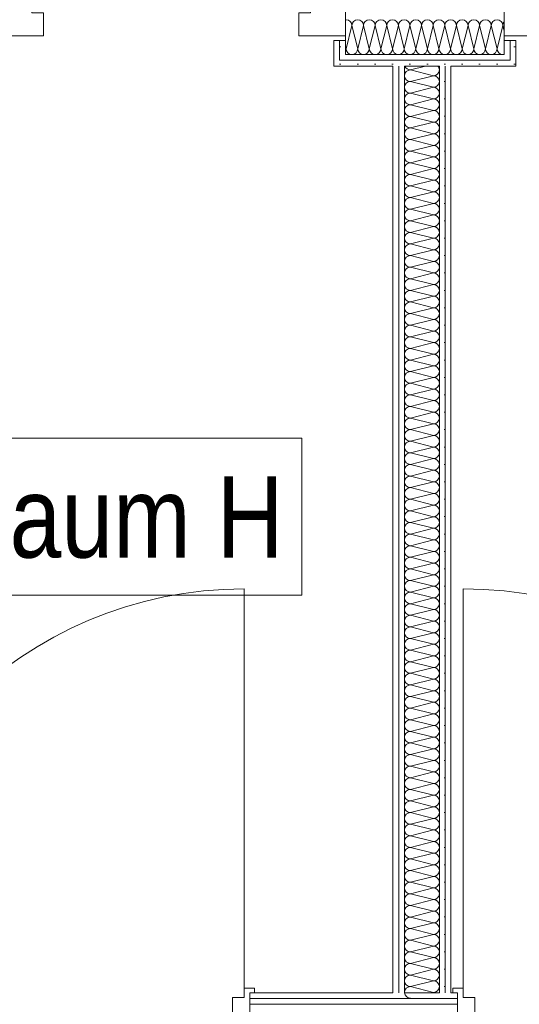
# Model space of a CAD drawing. Header units: metres. Extents: x -79 to 740, y -195 to 69.
# Tile 270 of 306: x 31.15 to 32.22, y 48.41 to 50.53. Entities that reach past the tile are written whole.
import ezdxf

# ---------------------------------------------------------------- set-up
doc = ezdxf.new("R2010")
doc.units = ezdxf.units.M
doc.header["$MEASUREMENT"] = 0
doc.layers.add('10 Wand innen', color=7, linetype='Continuous')
doc.layers.add('80 Raum 50stel', color=7, linetype='Continuous')
doc.styles.add('ERSTELLTER_STIL_2', font='ARIALN.TTF')
pattern_1 = [(0, (0, 0), (0, 0.0375), [0, -0.0375])]

# ---------------------------------------------------------------- blocks, each defined once
blk = doc.blocks.new('*X40')
at = {"layer": '10 Wand innen', "color": 250, "linetype": 'Continuous', "lineweight": 18, "true_color": 0x1f1f1f}
for p, q in [((31.9883, 50.425), (32.0212, 50.4332)), ((31.9883, 50.425), (32.0383, 50.4125)), ((31.9883, 50.4), (32.0383, 50.4125)), ((31.9883, 50.4), (32.0383, 50.3875)), ((31.9883, 50.375), (32.0383, 50.3875)), ((31.9883, 50.375), (32.0383, 50.3625)), ((31.9883, 50.35), (32.0383, 50.3625)), ((31.9883, 50.35), (32.0383, 50.3375)), ((31.9883, 50.325), (32.0383, 50.3375)), ((31.9883, 50.325), (32.0383, 50.3125)), ((31.9883, 50.3), (32.0383, 50.3125)), ((31.9883, 50.3), (32.0383, 50.2875)), ((31.9883, 50.275), (32.0383, 50.2875)), ((31.9883, 50.275), (32.0383, 50.2625)), ((31.9883, 50.25), (32.0383, 50.2625)), ((31.9883, 50.25), (32.0383, 50.2375)), ((31.9883, 50.225), (32.0383, 50.2375)), ((31.9883, 50.225), (32.0383, 50.2125)), ((31.9883, 50.2), (32.0383, 50.2125)), ((31.9883, 50.2), (32.0383, 50.1875)), ((31.9883, 50.175), (32.0383, 50.1875)), ((31.9883, 50.175), (32.0383, 50.1625)), ((31.9883, 50.15), (32.0383, 50.1625)), ((31.9883, 50.15), (32.0383, 50.1375)), ((31.9883, 50.125), (32.0383, 50.1375)), ((31.9883, 50.125), (32.0383, 50.1125)), ((31.9883, 50.1), (32.0383, 50.1125)), ((31.9883, 50.1), (32.0383, 50.0875)), ((31.9883, 50.075), (32.0383, 50.0875)), ((31.9883, 50.075), (32.0383, 50.0625)), ((31.9883, 50.05), (32.0383, 50.0625)), ((31.9883, 50.05), (32.0383, 50.0375)), ((31.9883, 50.025), (32.0383, 50.0375)), ((31.9883, 50.025), (32.0383, 50.0125)), ((31.9883, 50), (32.0383, 50.0125)), ((31.9883, 50), (32.0383, 49.9875)), ((31.9883, 49.975), (32.0383, 49.9875)), ((31.9883, 49.975), (32.0383, 49.9625)), ((31.9883, 49.95), (32.0383, 49.9625)), ((31.9883, 49.95), (32.0383, 49.9375)), ((31.9883, 49.925), (32.0383, 49.9375)), ((31.9883, 49.925), (32.0383, 49.9125)), ((31.9883, 49.9), (32.0383, 49.9125)), ((31.9883, 49.9), (32.0383, 49.8875)), ((31.9883, 49.875), (32.0383, 49.8875)), ((31.9883, 49.875), (32.0383, 49.8625)), ((31.9883, 49.85), (32.0383, 49.8625)), ((31.9883, 49.85), (32.0383, 49.8375)), ((31.9883, 49.825), (32.0383, 49.8375)), ((31.9883, 49.825), (32.0383, 49.8125)), ((31.9883, 49.8), (32.0383, 49.8125)), ((31.9883, 49.8), (32.0383, 49.7875)), ((31.9883, 49.775), (32.0383, 49.7875)), ((31.9883, 49.775), (32.0383, 49.7625)), ((31.9883, 49.75), (32.0383, 49.7625)), ((31.9883, 49.75), (32.0383, 49.7375)), ((31.9883, 49.725), (32.0383, 49.7375)), ((31.9883, 49.725), (32.0383, 49.7125)), ((31.9883, 49.7), (32.0383, 49.7125)), ((31.9883, 49.7), (32.0383, 49.6875)), ((31.9883, 49.675), (32.0383, 49.6875)), ((31.9883, 49.675), (32.0383, 49.6625)), ((31.9883, 49.65), (32.0383, 49.6625)), ((31.9883, 49.65), (32.0383, 49.6375)), ((31.9883, 49.625), (32.0383, 49.6375)), ((31.9883, 49.625), (32.0383, 49.6125)), ((31.9883, 49.6), (32.0383, 49.6125)), ((31.9883, 49.6), (32.0383, 49.5875)), ((31.9883, 49.575), (32.0383, 49.5875)), ((31.9883, 49.575), (32.0383, 49.5625)), ((31.9883, 49.55), (32.0383, 49.5625)), ((31.9883, 49.55), (32.0383, 49.5375)), ((31.9883, 49.525), (32.0383, 49.5375)), ((31.9883, 49.525), (32.0383, 49.5125)), ((31.9883, 49.5), (32.0383, 49.5125)), ((31.9883, 49.5), (32.0383, 49.4875)), ((31.9883, 49.475), (32.0383, 49.4875)), ((31.9883, 49.475), (32.0383, 49.4625)), ((31.9883, 49.45), (32.0383, 49.4625)), ((31.9883, 49.45), (32.0383, 49.4375)), ((31.9883, 49.425), (32.0383, 49.4375)), ((31.9883, 49.425), (32.0383, 49.4125)), ((31.9883, 49.4), (32.0383, 49.4125)), ((31.9883, 49.4), (32.0383, 49.3875)), ((31.9883, 49.375), (32.0383, 49.3875)), ((31.9883, 49.375), (32.0383, 49.3625)), ((31.9883, 49.35), (32.0383, 49.3625)), ((31.9883, 49.35), (32.0383, 49.3375)), ((31.9883, 49.325), (32.0383, 49.3375)), ((31.9883, 49.325), (32.0383, 49.3125)), ((31.9883, 49.3), (32.0383, 49.3125)), ((31.9883, 49.3), (32.0383, 49.2875)), ((31.9883, 49.275), (32.0383, 49.2875)), ((31.9883, 49.275), (32.0383, 49.2625)), ((31.9883, 49.25), (32.0383, 49.2625)), ((31.9883, 49.25), (32.0383, 49.2375)), ((31.9883, 49.225), (32.0383, 49.2375)), ((31.9883, 49.225), (32.0383, 49.2125)), ((31.9883, 49.2), (32.0383, 49.2125)), ((31.9883, 49.2), (32.0383, 49.1875)), ((31.9883, 49.175), (32.0383, 49.1875)), ((31.9883, 49.175), (32.0383, 49.1625)), ((31.9883, 49.15), (32.0383, 49.1625)), ((31.9883, 49.15), (32.0383, 49.1375)), ((31.9883, 49.125), (32.0383, 49.1375)), ((31.9883, 49.125), (32.0383, 49.1125)), ((31.9883, 49.1), (32.0383, 49.1125)), ((31.9883, 49.1), (32.0383, 49.0875)), ((31.9883, 49.075), (32.0383, 49.0875)), ((31.9883, 49.075), (32.0383, 49.0625)), ((31.9883, 49.05), (32.0383, 49.0625)), ((31.9883, 49.05), (32.0383, 49.0375)), ((31.9883, 49.025), (32.0383, 49.0375)), ((31.9883, 49.025), (32.0383, 49.0125)), ((31.9883, 49), (32.0383, 49.0125)), ((31.9883, 49), (32.0383, 48.9875)), ((31.9883, 48.975), (32.0383, 48.9875)), ((31.9883, 48.975), (32.0383, 48.9625)), ((31.9883, 48.95), (32.0383, 48.9625)), ((31.9883, 48.95), (32.0383, 48.9375)), ((31.9883, 48.925), (32.0383, 48.9375)), ((31.9883, 48.925), (32.0383, 48.9125)), ((31.9883, 48.9), (32.0383, 48.9125)), ((31.9883, 48.9), (32.0383, 48.8875)), ((31.9883, 48.875), (32.0383, 48.8875)), ((31.9883, 48.875), (32.0383, 48.8625)), ((31.9883, 48.85), (32.0383, 48.8625)), ((31.9883, 48.85), (32.0383, 48.8375)), ((31.9883, 48.825), (32.0383, 48.8375)), ((31.9883, 48.825), (32.0383, 48.8125)), ((31.9883, 48.8), (32.0383, 48.8125)), ((31.9883, 48.8), (32.0383, 48.7875)), ((31.9883, 48.775), (32.0383, 48.7875)), ((31.9883, 48.775), (32.0383, 48.7625)), ((31.9883, 48.75), (32.0383, 48.7625)), ((31.9883, 48.75), (32.0383, 48.7375)), ((31.9883, 48.725), (32.0383, 48.7375)), ((31.9883, 48.725), (32.0383, 48.7125)), ((31.9883, 48.7), (32.0383, 48.7125)), ((31.9883, 48.7), (32.0383, 48.6875)), ((31.9883, 48.675), (32.0383, 48.6875)), ((31.9883, 48.675), (32.0383, 48.6625)), ((31.9883, 48.65), (32.0383, 48.6625)), ((31.9883, 48.65), (32.0383, 48.6375)), ((31.9883, 48.625), (32.0383, 48.6375)), ((31.9883, 48.625), (32.0383, 48.6125)), ((31.9883, 48.6), (32.0383, 48.6125)), ((31.9883, 48.6), (32.0383, 48.5875)), ((31.9883, 48.575), (32.0383, 48.5875)), ((31.9883, 48.575), (32.0383, 48.5625)), ((31.9883, 48.55), (32.0383, 48.5625)), ((31.9883, 48.55), (32.0383, 48.5375)), ((31.9883, 48.525), (32.0383, 48.5375)), ((31.9883, 48.525), (32.0383, 48.5125)), ((31.9883, 48.5), (32.0383, 48.5125)), ((31.9883, 48.5), (32.0383, 48.4875)), ((31.9883, 48.475), (32.0383, 48.4875)), ((31.9883, 48.475), (32.0383, 48.4625)), ((31.9883, 48.45), (32.0383, 48.4625)), ((31.9883, 48.45), (32.0383, 48.4375)), ((32.0359, 48.4369), (32.0383, 48.4375))]:
    blk.add_line(p, q, dxfattribs=at)
for centre, start, end in [((31.9883, 50.4125), 90, 180), ((31.9883, 50.4375), 200.0732, 270), ((32.0383, 50.425), 270, 0), ((32.0383, 50.425), 0, 41.0547), ((31.9883, 50.4125), 180, 270), ((32.0383, 50.4), 0, 90), ((31.9883, 50.3875), 90, 180), ((31.9883, 50.3875), 180, 270), ((32.0383, 50.4), 270, 0), ((32.0383, 50.375), 0, 90), ((31.9883, 50.3625), 90, 180), ((31.9883, 50.3625), 180, 270), ((32.0383, 50.375), 270, 0), ((32.0383, 50.35), 0, 90), ((31.9883, 50.3375), 90, 180), ((32.0383, 50.35), 270, 0), ((31.9883, 50.3375), 180, 270), ((31.9883, 50.3125), 90, 180), ((32.0383, 50.325), 0, 90), ((32.0383, 50.325), 270, 0), ((31.9883, 50.3125), 180, 270), ((31.9883, 50.2875), 90, 180), ((32.0383, 50.3), 0, 90), ((32.0383, 50.3), 270, 0), ((31.9883, 50.2875), 180, 270), ((32.0383, 50.275), 0, 90), ((31.9883, 50.2625), 90, 180), ((31.9883, 50.2625), 180, 270), ((32.0383, 50.275), 270, 0), ((32.0383, 50.25), 0, 90), ((31.9883, 50.2375), 90, 180), ((31.9883, 50.2375), 180, 270), ((32.0383, 50.25), 270, 0), ((32.0383, 50.225), 0, 90), ((31.9883, 50.2125), 90, 180), ((31.9883, 50.2125), 180, 270), ((32.0383, 50.225), 270, 0), ((32.0383, 50.2), 0, 90), ((31.9883, 50.1875), 90, 180), ((32.0383, 50.2), 270, 0), ((31.9883, 50.1875), 180, 270), ((31.9883, 50.1625), 90, 180), ((32.0383, 50.175), 0, 90), ((32.0383, 50.175), 270, 0), ((31.9883, 50.1625), 180, 270), ((31.9883, 50.1375), 90, 180), ((32.0383, 50.15), 0, 90), ((32.0383, 50.15), 270, 0), ((31.9883, 50.1375), 180, 270), ((32.0383, 50.125), 0, 90), ((31.9883, 50.1125), 90, 180), ((31.9883, 50.1125), 180, 270), ((32.0383, 50.125), 270, 0), ((32.0383, 50.1), 0, 90), ((31.9883, 50.0875), 90, 180), ((31.9883, 50.0875), 180, 270), ((32.0383, 50.1), 270, 0), ((32.0383, 50.075), 0, 90), ((31.9883, 50.0625), 90, 180), ((32.0383, 50.075), 270, 0), ((31.9883, 50.0625), 180, 270), ((31.9883, 50.0375), 90, 180), ((32.0383, 50.05), 0, 90), ((32.0383, 50.05), 270, 0), ((31.9883, 50.0375), 180, 270), ((31.9883, 50.0125), 90, 180), ((32.0383, 50.025), 0, 90), ((32.0383, 50.025), 270, 0), ((31.9883, 50.0125), 180, 270), ((31.9883, 49.9875), 90, 180), ((32.0383, 50), 0, 90), ((32.0383, 50), 270, 0), ((31.9883, 49.9875), 180, 270), ((32.0383, 49.975), 0, 90), ((31.9883, 49.9625), 90, 180), ((31.9883, 49.9625), 180, 270), ((32.0383, 49.975), 270, 0), ((32.0383, 49.95), 0, 90), ((31.9883, 49.9375), 90, 180), ((31.9883, 49.9375), 180, 270), ((32.0383, 49.95), 270, 0), ((32.0383, 49.925), 0, 90), ((31.9883, 49.9125), 90, 180), ((32.0383, 49.925), 270, 0), ((31.9883, 49.9125), 180, 270), ((31.9883, 49.8875), 90, 180), ((32.0383, 49.9), 0, 90), ((32.0383, 49.9), 270, 0), ((31.9883, 49.8875), 180, 270), ((31.9883, 49.8625), 90, 180), ((32.0383, 49.875), 0, 90), ((32.0383, 49.875), 270, 0), ((31.9883, 49.8625), 180, 270), ((32.0383, 49.85), 0, 90), ((31.9883, 49.8375), 90, 180), ((31.9883, 49.8375), 180, 270), ((32.0383, 49.85), 270, 0), ((32.0383, 49.825), 0, 90), ((31.9883, 49.8125), 90, 180), ((31.9883, 49.8125), 180, 270), ((32.0383, 49.825), 270, 0), ((32.0383, 49.8), 0, 90), ((31.9883, 49.7875), 90, 180), ((31.9883, 49.7875), 180, 270), ((32.0383, 49.8), 270, 0), ((32.0383, 49.775), 0, 90), ((31.9883, 49.7625), 90, 180), ((32.0383, 49.775), 270, 0), ((31.9883, 49.7625), 180, 270), ((31.9883, 49.7375), 90, 180), ((32.0383, 49.75), 0, 90), ((32.0383, 49.75), 270, 0), ((31.9883, 49.7375), 180, 270), ((31.9883, 49.7125), 90, 180), ((32.0383, 49.725), 0, 90), ((32.0383, 49.725), 270, 0), ((31.9883, 49.7125), 180, 270), ((32.0383, 49.7), 0, 90), ((31.9883, 49.6875), 90, 180), ((31.9883, 49.6875), 180, 270), ((32.0383, 49.7), 270, 0), ((32.0383, 49.675), 0, 90), ((31.9883, 49.6625), 90, 180), ((31.9883, 49.6625), 180, 270), ((32.0383, 49.675), 270, 0), ((32.0383, 49.65), 0, 90), ((31.9883, 49.6375), 90, 180), ((32.0383, 49.65), 270, 0), ((31.9883, 49.6375), 180, 270), ((31.9883, 49.6125), 90, 180), ((32.0383, 49.625), 0, 90), ((32.0383, 49.625), 270, 0), ((31.9883, 49.6125), 180, 270), ((31.9883, 49.5875), 90, 180), ((32.0383, 49.6), 0, 90), ((32.0383, 49.6), 270, 0), ((31.9883, 49.5875), 180, 270), ((32.0383, 49.575), 0, 90), ((31.9883, 49.5625), 90, 180), ((31.9883, 49.5625), 180, 270), ((32.0383, 49.575), 270, 0), ((32.0383, 49.55), 0, 90), ((31.9883, 49.5375), 90, 180), ((31.9883, 49.5375), 180, 270), ((32.0383, 49.55), 270, 0), ((32.0383, 49.525), 0, 90), ((31.9883, 49.5125), 90, 180), ((31.9883, 49.5125), 180, 270), ((32.0383, 49.525), 270, 0), ((32.0383, 49.5), 0, 90), ((31.9883, 49.4875), 90, 180), ((32.0383, 49.5), 270, 0), ((31.9883, 49.4875), 180, 270), ((31.9883, 49.4625), 90, 180), ((32.0383, 49.475), 0, 90), ((32.0383, 49.475), 270, 0), ((31.9883, 49.4625), 180, 270), ((31.9883, 49.4375), 90, 180), ((32.0383, 49.45), 0, 90), ((32.0383, 49.45), 270, 0), ((31.9883, 49.4375), 180, 270), ((32.0383, 49.425), 0, 90), ((31.9883, 49.4125), 90, 180), ((31.9883, 49.4125), 180, 270), ((32.0383, 49.425), 270, 0), ((32.0383, 49.4), 0, 90), ((31.9883, 49.3875), 90, 180), ((31.9883, 49.3875), 180, 270), ((32.0383, 49.4), 270, 0), ((32.0383, 49.375), 0, 90), ((31.9883, 49.3625), 90, 180), ((32.0383, 49.375), 270, 0), ((31.9883, 49.3625), 180, 270), ((31.9883, 49.3375), 90, 180), ((32.0383, 49.35), 0, 90), ((32.0383, 49.35), 270, 0), ((31.9883, 49.3375), 180, 270), ((31.9883, 49.3125), 90, 180), ((32.0383, 49.325), 0, 90), ((32.0383, 49.325), 270, 0), ((31.9883, 49.3125), 180, 270), ((31.9883, 49.2875), 90, 180), ((32.0383, 49.3), 0, 90), ((32.0383, 49.3), 270, 0), ((31.9883, 49.2875), 180, 270), ((32.0383, 49.275), 0, 90), ((31.9883, 49.2625), 90, 180), ((31.9883, 49.2625), 180, 270), ((32.0383, 49.275), 270, 0), ((32.0383, 49.25), 0, 90), ((31.9883, 49.2375), 90, 180), ((31.9883, 49.2375), 180, 270), ((32.0383, 49.25), 270, 0), ((32.0383, 49.225), 0, 90), ((31.9883, 49.2125), 90, 180), ((32.0383, 49.225), 270, 0), ((31.9883, 49.2125), 180, 270), ((31.9883, 49.1875), 90, 180), ((32.0383, 49.2), 0, 90), ((32.0383, 49.2), 270, 0), ((31.9883, 49.1875), 180, 270), ((31.9883, 49.1625), 90, 180), ((32.0383, 49.175), 0, 90), ((32.0383, 49.175), 270, 0), ((31.9883, 49.1625), 180, 270), ((32.0383, 49.15), 0, 90), ((31.9883, 49.1375), 90, 180), ((31.9883, 49.1375), 180, 270), ((32.0383, 49.15), 270, 0), ((32.0383, 49.125), 0, 90), ((31.9883, 49.1125), 90, 180), ((31.9883, 49.1125), 180, 270), ((32.0383, 49.125), 270, 0), ((32.0383, 49.1), 0, 90), ((31.9883, 49.0875), 90, 180), ((31.9883, 49.0875), 180, 270), ((32.0383, 49.1), 270, 0), ((32.0383, 49.075), 0, 90), ((31.9883, 49.0625), 90, 180), ((32.0383, 49.075), 270, 0), ((31.9883, 49.0625), 180, 270), ((31.9883, 49.0375), 90, 180), ((32.0383, 49.05), 0, 90), ((32.0383, 49.05), 270, 0), ((31.9883, 49.0375), 180, 270), ((31.9883, 49.0125), 90, 180), ((32.0383, 49.025), 0, 90), ((32.0383, 49.025), 270, 0), ((31.9883, 49.0125), 180, 270), ((32.0383, 49), 0, 90), ((31.9883, 48.9875), 90, 180), ((31.9883, 48.9875), 180, 270), ((32.0383, 49), 270, 0), ((32.0383, 48.975), 0, 90), ((31.9883, 48.9625), 90, 180), ((31.9883, 48.9625), 180, 270), ((32.0383, 48.975), 270, 0), ((32.0383, 48.95), 0, 90), ((31.9883, 48.9375), 90, 180), ((32.0383, 48.95), 270, 0), ((31.9883, 48.9375), 180, 270), ((31.9883, 48.9125), 90, 180), ((32.0383, 48.925), 0, 90), ((32.0383, 48.925), 270, 0), ((31.9883, 48.9125), 180, 270), ((31.9883, 48.8875), 90, 180), ((32.0383, 48.9), 0, 90), ((32.0383, 48.9), 270, 0), ((31.9883, 48.8875), 180, 270), ((31.9883, 48.8625), 90, 180), ((32.0383, 48.875), 0, 90), ((32.0383, 48.875), 270, 0), ((31.9883, 48.8625), 180, 270), ((32.0383, 48.85), 0, 90), ((31.9883, 48.8375), 90, 180), ((31.9883, 48.8375), 180, 270), ((32.0383, 48.85), 270, 0), ((32.0383, 48.825), 0, 90), ((31.9883, 48.8125), 90, 180), ((31.9883, 48.8125), 180, 270), ((32.0383, 48.825), 270, 0), ((32.0383, 48.8), 0, 90), ((31.9883, 48.7875), 90, 180), ((32.0383, 48.8), 270, 0), ((31.9883, 48.7875), 180, 270), ((31.9883, 48.7625), 90, 180), ((32.0383, 48.775), 0, 90), ((32.0383, 48.775), 270, 0), ((31.9883, 48.7625), 180, 270), ((31.9883, 48.7375), 90, 180), ((32.0383, 48.75), 0, 90), ((32.0383, 48.75), 270, 0), ((31.9883, 48.7375), 180, 270), ((32.0383, 48.725), 0, 90), ((31.9883, 48.7125), 90, 180), ((31.9883, 48.7125), 180, 270), ((32.0383, 48.725), 270, 0), ((32.0383, 48.7), 0, 90), ((31.9883, 48.6875), 90, 180), ((31.9883, 48.6875), 180, 270), ((32.0383, 48.7), 270, 0), ((32.0383, 48.675), 0, 90), ((31.9883, 48.6625), 90, 180), ((32.0383, 48.675), 270, 0), ((31.9883, 48.6625), 180, 270), ((31.9883, 48.6375), 90, 180), ((32.0383, 48.65), 0, 90), ((32.0383, 48.65), 270, 0), ((31.9883, 48.6375), 180, 270), ((31.9883, 48.6125), 90, 180), ((32.0383, 48.625), 0, 90), ((32.0383, 48.625), 270, 0), ((31.9883, 48.6125), 180, 270), ((31.9883, 48.5875), 90, 180), ((32.0383, 48.6), 0, 90), ((32.0383, 48.6), 270, 0), ((31.9883, 48.5875), 180, 270), ((32.0383, 48.575), 0, 90), ((31.9883, 48.5625), 90, 180), ((31.9883, 48.5625), 180, 270), ((32.0383, 48.575), 270, 0), ((32.0383, 48.55), 0, 90), ((31.9883, 48.5375), 90, 180), ((31.9883, 48.5375), 180, 270), ((32.0383, 48.55), 270, 0), ((32.0383, 48.525), 0, 90), ((31.9883, 48.5125), 90, 180), ((32.0383, 48.525), 270, 0), ((31.9883, 48.5125), 180, 270), ((31.9883, 48.4875), 90, 180), ((32.0383, 48.5), 0, 90), ((32.0383, 48.5), 270, 0), ((31.9883, 48.4875), 180, 270), ((31.9883, 48.4625), 90, 180), ((32.0383, 48.475), 0, 90), ((32.0383, 48.475), 270, 0), ((31.9883, 48.4625), 180, 270), ((32.0383, 48.45), 0, 90), ((31.9883, 48.4375), 90, 180), ((31.9883, 48.4375), 182.7507, 270), ((32.0383, 48.45), 270, 0), ((32.0383, 48.425), 72.1774, 90)]:
    blk.add_arc(centre, 0.0125, start, end, dxfattribs=at)
blk = doc.blocks.new('*X42')
at = {"layer": '10 Wand innen', "color": 250, "linetype": 'Continuous', "lineweight": 18, "true_color": 0x1f1f1f}
for p, q in [((31.85, 50.4707), (31.8625, 50.5207)), ((31.875, 50.4707), (31.8625, 50.5207)), ((31.875, 50.4707), (31.8875, 50.5207)), ((31.9, 50.4707), (31.8875, 50.5207)), ((31.9, 50.4707), (31.9125, 50.5207)), ((31.925, 50.4707), (31.9125, 50.5207)), ((31.925, 50.4707), (31.9375, 50.5207)), ((31.95, 50.4707), (31.9375, 50.5207)), ((31.95, 50.4707), (31.9625, 50.5207)), ((31.975, 50.4707), (31.9625, 50.5207)), ((31.975, 50.4707), (31.9875, 50.5207)), ((32, 50.4707), (31.9875, 50.5207)), ((32, 50.4707), (32.0125, 50.5207)), ((32.025, 50.4707), (32.0125, 50.5207)), ((32.025, 50.4707), (32.0375, 50.5207)), ((32.05, 50.4707), (32.0375, 50.5207)), ((32.05, 50.4707), (32.0625, 50.5207)), ((32.075, 50.4707), (32.0625, 50.5207)), ((32.075, 50.4707), (32.0875, 50.5207)), ((32.1, 50.4707), (32.0875, 50.5207)), ((32.1, 50.4707), (32.1125, 50.5207)), ((32.125, 50.4707), (32.1125, 50.5207)), ((32.125, 50.4707), (32.1375, 50.5207)), ((32.15, 50.4707), (32.1375, 50.5207)), ((32.15, 50.4707), (32.1625, 50.5207)), ((32.175, 50.4707), (32.1625, 50.5207)), ((32.175, 50.4707), (32.1875, 50.5207)), ((32.1905, 50.5087), (32.1875, 50.5207)), ((31.85, 50.4707), (31.8484, 50.4773))]:
    blk.add_line(p, q, dxfattribs=at)
for centre, start, end in [((31.85, 50.5207), 90, 97.5604), ((31.85, 50.5207), 0, 90), ((31.875, 50.5207), 90, 180), ((31.875, 50.5207), 0, 90), ((31.9, 50.5207), 90, 180), ((31.9, 50.5207), 0, 90), ((31.925, 50.5207), 90, 180), ((31.925, 50.5207), 0, 90), ((31.95, 50.5207), 90, 180), ((31.95, 50.5207), 0, 90), ((31.975, 50.5207), 90, 180), ((31.975, 50.5207), 0, 90), ((32, 50.5207), 90, 180), ((32, 50.5207), 0, 90), ((32.025, 50.5207), 90, 180), ((32.025, 50.5207), 0, 90), ((32.05, 50.5207), 90, 180), ((32.05, 50.5207), 0, 90), ((32.075, 50.5207), 90, 180), ((32.075, 50.5207), 0, 90), ((32.1, 50.5207), 90, 180), ((32.1, 50.5207), 0, 90), ((32.125, 50.5207), 90, 180), ((32.125, 50.5207), 0, 90), ((32.15, 50.5207), 90, 180), ((32.15, 50.5207), 0, 90), ((32.175, 50.5207), 90, 180), ((32.175, 50.5207), 0, 90), ((32.2, 50.5207), 139.4102, 180), ((31.8375, 50.4707), 330.2766, 0), ((31.8625, 50.4707), 180, 270), ((31.8625, 50.4707), 270, 0), ((31.8875, 50.4707), 180, 270), ((31.8875, 50.4707), 270, 0), ((31.9125, 50.4707), 180, 270), ((31.9125, 50.4707), 270, 0), ((31.9375, 50.4707), 180, 270), ((31.9375, 50.4707), 270, 0), ((31.9625, 50.4707), 180, 270), ((31.9625, 50.4707), 270, 0), ((31.9875, 50.4707), 180, 270), ((31.9875, 50.4707), 270, 0), ((32.0125, 50.4707), 180, 270), ((32.0125, 50.4707), 270, 0), ((32.0375, 50.4707), 180, 270), ((32.0375, 50.4707), 270, 0), ((32.0625, 50.4707), 180, 270), ((32.0625, 50.4707), 270, 0), ((32.0875, 50.4707), 180, 270), ((32.0875, 50.4707), 270, 0), ((32.1125, 50.4707), 180, 270), ((32.1125, 50.4707), 270, 0), ((32.1375, 50.4707), 180, 270), ((32.1375, 50.4707), 270, 0), ((32.1625, 50.4707), 180, 270), ((32.1625, 50.4707), 270, 0), ((32.1875, 50.4707), 180, 270), ((32.1875, 50.4707), 270, 283.9227)]:
    blk.add_arc(centre, 0.0125, start, end, dxfattribs=at)
blk = doc.blocks.new('Blockrahmentür 1-Fl 27_12')
at = {"layer": '10 Wand innen', "color": 7, "linetype": 'Continuous', "lineweight": 13}
for p, q in [((0.3, 0.01), (0.3, 0.61)), ((-0.3, 0.01), (-0.385, 0.01)), ((-0.385, 0.01), (-0.385, 0)), ((-0.385, 0), (-0.375, 0)), ((-0.375, 0), (-0.375, -0.06)), ((-0.375, 0), (-0.375, -0.0125)), ((-0.375, 0), (-0.375, -0.0125)), ((-0.3, -0.01), (-0.3, 0.01)), ((0.3, -0.01), (0.3, 0.01)), ((0.3, 0.01), (0.385, 0.01)), ((0.385, 0), (0.375, 0)), ((0.375, 0), (0.375, -0.06)), ((0.375, 0), (0.375, -0.0125)), ((0.375, 0), (0.375, -0.0125)), ((0.385, 0.01), (0.385, 0)), ((-0.375, -0.0125), (-0.375, -0.025)), ((-0.375, -0.0125), (-0.375, -0.025)), ((-0.275, -0.01), (-0.3, -0.01)), ((-0.275, -0.06), (-0.275, -0.01)), ((0.275, -0.06), (0.275, -0.01)), ((0.275, -0.01), (0.3, -0.01)), ((0.375, -0.0125), (0.375, -0.025)), ((0.375, -0.0125), (0.375, -0.025)), ((-0.375, -0.025), (-0.375, -0.07)), ((-0.375, -0.025), (-0.375, -0.07)), ((0.375, -0.025), (0.375, -0.07)), ((0.375, -0.025), (0.375, -0.07)), ((-0.375, -0.06), (-0.275, -0.06)), ((0.375, -0.06), (0.275, -0.06)), ((-0.35, -0.07), (-0.35, -0.125)), ((0.35, -0.07), (0.35, -0.125)), ((-0.375, -0.125), (-0.35, -0.125)), ((0.375, -0.125), (0.35, -0.125))]:
    blk.add_line(p, q, dxfattribs=at)
at = {"layer": '10 Wand innen', "color": 7, "linetype": 'Continuous', "lineweight": 9}
blk.add_arc((0.3, 0.01), 0.6, 90, 180, dxfattribs=at)
blk = doc.blocks.new('Blockrahmentür 1-Fl 27_13')
at = {"layer": '10 Wand innen', "color": 7, "linetype": 'Continuous', "lineweight": 13}
for p, q in [((0.43, 0.01), (0.43, 0.87)), ((-0.43, 0.01), (-0.4525, 0.01)), ((-0.4525, 0.01), (-0.4525, 0)), ((-0.4425, 0), (-0.4425, -0.0125)), ((-0.4425, 0), (-0.4425, -0.0125)), ((-0.43, -0.01), (-0.43, 0.01)), ((0.43, -0.01), (0.43, 0.01)), ((0.43, 0.01), (0.4525, 0.01)), ((0.4425, 0), (0.4425, -0.0125)), ((0.4425, 0), (0.4425, -0.0125)), ((0.4525, 0.01), (0.4525, 0)), ((-0.4525, 0), (-0.4425, 0)), ((-0.4425, 0), (-0.4425, -0.125)), ((-0.4425, -0.0125), (-0.4425, -0.025)), ((-0.4425, -0.0125), (-0.4425, -0.025)), ((-0.405, -0.01), (-0.43, -0.01)), ((-0.405, -0.135), (-0.405, -0.01)), ((0.405, -0.135), (0.405, -0.01)), ((0.405, -0.01), (0.43, -0.01)), ((0.4525, 0), (0.4425, 0)), ((0.4425, 0), (0.4425, -0.125)), ((0.4425, -0.0125), (0.4425, -0.025)), ((0.4425, -0.0125), (0.4425, -0.025)), ((-0.4425, -0.025), (-0.4425, -0.1)), ((-0.4425, -0.025), (-0.4425, -0.1)), ((0.4425, -0.025), (0.4425, -0.1)), ((0.4425, -0.025), (0.4425, -0.1)), ((-0.4425, -0.1), (-0.4425, -0.1125)), ((-0.4425, -0.1), (-0.4425, -0.1125)), ((0.4425, -0.1), (0.4425, -0.1125)), ((0.4425, -0.1), (0.4425, -0.1125)), ((-0.4425, -0.125), (-0.4525, -0.125)), ((-0.4525, -0.125), (-0.4525, -0.135)), ((-0.4425, -0.1125), (-0.4425, -0.125)), ((-0.4425, -0.1125), (-0.4425, -0.125)), ((0.4425, -0.1125), (0.4425, -0.125)), ((0.4425, -0.1125), (0.4425, -0.125)), ((0.4425, -0.125), (0.4525, -0.125)), ((0.4525, -0.125), (0.4525, -0.135)), ((-0.4525, -0.135), (-0.405, -0.135)), ((0.4525, -0.135), (0.405, -0.135))]:
    blk.add_line(p, q, dxfattribs=at)
at = {"layer": '10 Wand innen', "color": 7, "linetype": 'Continuous', "lineweight": 9}
blk.add_arc((0.43, 0.01), 0.86, 90, 180, dxfattribs=at)
blk = doc.blocks.new('Blockrahmentür 1-Fl 27_14')
at = {"layer": '10 Wand innen', "color": 7, "linetype": 'Continuous', "lineweight": 13}
for p, q in [((0.43, -0.01), (0.43, 0.85)), ((-0.43, -0.01), (-0.4525, -0.01)), ((-0.4525, -0.01), (-0.4525, -0.02)), ((-0.4525, -0.02), (-0.4425, -0.02)), ((-0.4425, -0.02), (-0.4425, -0.145)), ((-0.4425, -0.0325), (-0.4425, -0.02)), ((-0.4425, -0.0325), (-0.4425, -0.02)), ((-0.43, -0.03), (-0.43, -0.01)), ((0.43, -0.03), (0.43, -0.01)), ((0.43, -0.01), (0.4525, -0.01)), ((0.4525, -0.02), (0.4425, -0.02)), ((0.4425, -0.02), (0.4425, -0.145)), ((0.4425, -0.0325), (0.4425, -0.02)), ((0.4425, -0.0325), (0.4425, -0.02)), ((0.4525, -0.01), (0.4525, -0.02)), ((-0.4425, -0.045), (-0.4425, -0.0325)), ((-0.4425, -0.045), (-0.4425, -0.0325)), ((-0.405, -0.03), (-0.43, -0.03)), ((-0.405, -0.155), (-0.405, -0.03)), ((0.405, -0.155), (0.405, -0.03)), ((0.405, -0.03), (0.43, -0.03)), ((0.4425, -0.045), (0.4425, -0.0325)), ((0.4425, -0.045), (0.4425, -0.0325)), ((-0.4425, -0.12), (-0.4425, -0.045)), ((-0.4425, -0.12), (-0.4425, -0.045)), ((0.4425, -0.12), (0.4425, -0.045)), ((0.4425, -0.12), (0.4425, -0.045)), ((-0.4425, -0.1325), (-0.4425, -0.12)), ((-0.4425, -0.1325), (-0.4425, -0.12)), ((0.4425, -0.1325), (0.4425, -0.12)), ((0.4425, -0.1325), (0.4425, -0.12)), ((-0.4425, -0.145), (-0.4525, -0.145)), ((-0.4525, -0.145), (-0.4525, -0.155)), ((-0.4425, -0.145), (-0.4425, -0.1325)), ((-0.4425, -0.145), (-0.4425, -0.1325)), ((0.4425, -0.145), (0.4425, -0.1325)), ((0.4425, -0.145), (0.4425, -0.1325)), ((0.4425, -0.145), (0.4525, -0.145)), ((0.4525, -0.145), (0.4525, -0.155)), ((-0.4525, -0.155), (-0.405, -0.155)), ((0.4525, -0.155), (0.405, -0.155))]:
    blk.add_line(p, q, dxfattribs=at)
at = {"layer": '10 Wand innen', "color": 7, "linetype": 'Continuous', "lineweight": 9}
blk.add_arc((0.43, -0.01), 0.86, 90, 180, dxfattribs=at)

msp = doc.modelspace()

# ---------------------------------------------------------------- hatches: boundary and pattern name
at = {"layer": '10 Wand innen', "linetype": 'Continuous', "lineweight": 18, "true_color": 0x1f1f1f}
h = msp.add_hatch(dxfattribs=at)
h.set_pattern_fill('Gipskarton_0001', color=250, style=0, pattern_type=2)
h.set_pattern_definition(pattern_1)
h.paths.add_polyline_path([(31.8484, 50.4332), (31.8484, 50.4457), (31.8359, 50.4457), (31.8359, 50.4882), (31.8234, 50.4882), (31.8234, 50.4332)])
h = msp.add_hatch(dxfattribs=at)
h.set_pattern_fill('Gipskarton_0001', color=250, style=0, pattern_type=2)
h.set_pattern_definition(pattern_1)
h.paths.add_polyline_path([(31.8484, 50.4457), (31.8484, 50.4582), (31.8484, 50.4882), (31.8359, 50.4882), (31.8359, 50.4457)])
h = msp.add_hatch(dxfattribs=at)
h.set_pattern_fill('Gipskarton_0001', color=250, style=0, pattern_type=2)
h.set_pattern_definition(pattern_1)
h.paths.add_polyline_path([(32.1905, 50.4457), (32.203, 50.4457), (32.203, 50.4882), (32.1905, 50.4882), (32.1905, 50.4582)])
h = msp.add_hatch(dxfattribs=at)
h.set_pattern_fill('Gipskarton_0001', color=250, style=0, pattern_type=2)
h.set_pattern_definition(pattern_1)
h.paths.add_polyline_path([(32.1905, 50.4332), (32.2155, 50.4332), (32.2155, 50.4882), (32.203, 50.4882), (32.203, 50.4457), (32.1905, 50.4457)])
h = msp.add_hatch(dxfattribs=at)
h.set_pattern_fill('Gipskarton_0001', color=250, style=0, pattern_type=2)
h.set_pattern_definition(pattern_1)
h.paths.add_polyline_path([(31.8484, 50.4582), (31.8484, 50.4457), (32.1905, 50.4457), (32.1905, 50.4582)])
h = msp.add_hatch(dxfattribs=at)
h.set_pattern_fill('Gipskarton_0001', color=250, style=0, pattern_type=2)
h.set_pattern_definition(pattern_1)
h.paths.add_polyline_path([(31.8484, 50.4457), (31.8484, 50.4332), (32.1905, 50.4332), (32.1905, 50.4457)])
h = msp.add_hatch(dxfattribs=at)
h.set_pattern_fill('Gipskarton_0001', color=250, style=0, pattern_type=2)
h.set_pattern_definition(pattern_1)
h.paths.add_polyline_path([(31.9508, 50.4332), (31.9508, 48.4369), (31.9633, 48.4369), (31.9633, 50.4332)])
h = msp.add_hatch(dxfattribs=at)
h.set_pattern_fill('Gipskarton_0001', color=250, style=0, pattern_type=2)
h.set_pattern_definition(pattern_1)
h.paths.add_polyline_path([(31.9633, 50.4332), (31.9633, 48.4369), (31.9758, 48.4369), (31.9758, 50.4332)])
h = msp.add_hatch(dxfattribs=at)
h.set_pattern_fill('Gipskarton_0001', color=250, style=0, pattern_type=2)
h.set_pattern_definition(pattern_1)
h.paths.add_polyline_path([(32.0633, 48.4369), (32.0633, 50.4332), (32.0508, 50.4332), (32.0508, 48.4369)])
h = msp.add_hatch(dxfattribs=at)
h.set_pattern_fill('Gipskarton_0001', color=250, style=0, pattern_type=2)
h.set_pattern_definition(pattern_1)
h.paths.add_polyline_path([(32.0758, 48.4369), (32.0758, 50.4332), (32.0633, 50.4332), (32.0633, 48.4369)])
h = msp.add_hatch(dxfattribs=at)
h.set_pattern_fill('Gipskarton_0001', color=250, style=0, pattern_type=2)
h.set_pattern_definition(pattern_1)
h.paths.add_polyline_path([(31.643, 48.4369), (31.643, 48.4244), (32.0899, 48.4244), (32.0899, 48.4369)])
h = msp.add_hatch(dxfattribs=at)
h.set_pattern_fill('Gipskarton_0001', color=250, style=0, pattern_type=2)
h.set_pattern_definition(pattern_1)
h.paths.add_polyline_path([(31.643, 48.4119), (32.0899, 48.4119), (32.0899, 48.4244), (31.643, 48.4244)])

# ---------------------------------------------------------------- linework, layer by layer
at = {"layer": '10 Wand innen', "color": 7, "linetype": 'Continuous', "lineweight": 13}
for p, q in [((31.8484, 50.5332), (31.8484, 50.4882)), ((32.1905, 50.5332), (32.1905, 50.4882)), ((31.8234, 50.4882), (31.8234, 50.4332)), ((31.8359, 50.4882), (31.8234, 50.4882)), ((31.8359, 50.4457), (31.8359, 50.4882)), ((31.8484, 50.4882), (31.8359, 50.4882)), ((31.8484, 50.4582), (31.8484, 50.4882)), ((32.1905, 50.4882), (32.203, 50.4882)), ((32.1905, 50.4582), (32.1905, 50.4882)), ((32.203, 50.4882), (32.2155, 50.4882)), ((32.203, 50.4457), (32.203, 50.4882)), ((32.2155, 50.4882), (32.2155, 50.4332)), ((31.8484, 50.4457), (31.8359, 50.4457)), ((31.8484, 50.4582), (32.1905, 50.4582)), ((31.8484, 50.4457), (32.1905, 50.4457)), ((32.1905, 50.4457), (32.203, 50.4457)), ((31.8484, 50.4332), (31.8234, 50.4332)), ((31.9633, 50.4332), (31.9633, 48.4369)), ((31.9758, 50.4332), (31.9758, 48.4369)), ((32.0508, 50.4332), (31.9758, 50.4332)), ((32.0508, 48.4369), (32.0508, 50.4332)), ((32.0633, 48.4369), (32.0633, 50.4332)), ((32.1905, 50.4332), (32.2155, 50.4332)), ((31.643, 48.4244), (31.643, 48.4369)), ((32.0899, 48.4369), (32.0899, 48.4244)), ((32.0899, 48.4244), (31.643, 48.4244)), ((31.643, 48.4119), (31.643, 48.4244)), ((32.0899, 48.4119), (31.643, 48.4119)), ((32.0899, 48.4244), (32.0899, 48.4119))]:
    msp.add_line(p, q, dxfattribs=at)
at = {"layer": '10 Wand innen', "color": 7, "linetype": 'Continuous', "lineweight": 13, "flags": 128}
for points in [[(31.8484, 50.4332), (31.9508, 50.4332)], [(31.9508, 50.4332), (31.9508, 48.4369)], [(31.9758, 50.4332), (32.0508, 50.4332)], [(32.0758, 48.4369), (32.0758, 50.4332)], [(32.0758, 50.4332), (32.1905, 50.4332)], [(31.9508, 48.4369), (31.643, 48.4369)], [(31.9758, 48.4369), (32.0508, 48.4369)], [(32.0508, 48.4369), (31.9758, 48.4369)], [(32.0899, 48.4369), (32.0758, 48.4369)]]:
    msp.add_lwpolyline(points, dxfattribs=at)
at = {"layer": '80 Raum 50stel', "color": 8, "linetype": 'Continuous', "lineweight": 18, "flags": 128}
msp.add_lwpolyline([(30.4032, 49.2932), (31.7544, 49.2932), (31.7544, 49.6314), (30.4032, 49.6314), (30.4032, 49.2932)], close=True, dxfattribs=at)

# ---------------------------------------------------------------- block references
at = {"layer": '10 Wand innen', "color": 7, "linetype": 'Continuous', "lineweight": 13}
for name, p in [('Blockrahmentür 1-Fl 27_12', (31.4734, 50.5582)), ('Blockrahmentür 1-Fl 27_14', (31.2005, 48.4569))]:
    msp.add_blockref(name, p, dxfattribs=at)
at = {"layer": '10 Wand innen', "color": 7, "linetype": 'Continuous', "lineweight": 13, "xscale": -1}
for name, p in [('Blockrahmentür 1-Fl 27_12', (32.5655, 50.5582)), ('Blockrahmentür 1-Fl 27_13', (32.5324, 48.4369))]:
    msp.add_blockref(name, p, dxfattribs=at)
at = {"layer": '10 Wand innen', "color": 7, "lineweight": 9}
for name in ['*X42', '*X40']:
    msp.add_blockref(name, (0, 0), dxfattribs=at)

# ---------------------------------------------------------------- texts
at = {"layer": '80 Raum 50stel', "color": 7, "linetype": 'Continuous', "lineweight": 9, "insert": (30.4282, 49.3719), "char_height": 0.125, "attachment_point": 7, "style": 'ERSTELLTER_STIL_2'}
msp.add_mtext('\\A1;{\\pql;\\fArial Narrow|b0|i0|c0|p0;\\W1.000000;0.0\\fArial Narrow|b0|i0|c0|p0;\\W1.000000;8\\fArial Narrow|b0|i0|c0|p0;\\W1.000000; \\fArial Narrow|b0|i0|c0|p0;\\H1.400000x;\\W1.000000;Vorraum H}', dxfattribs=at)

doc.saveas('drawing.dxf')
